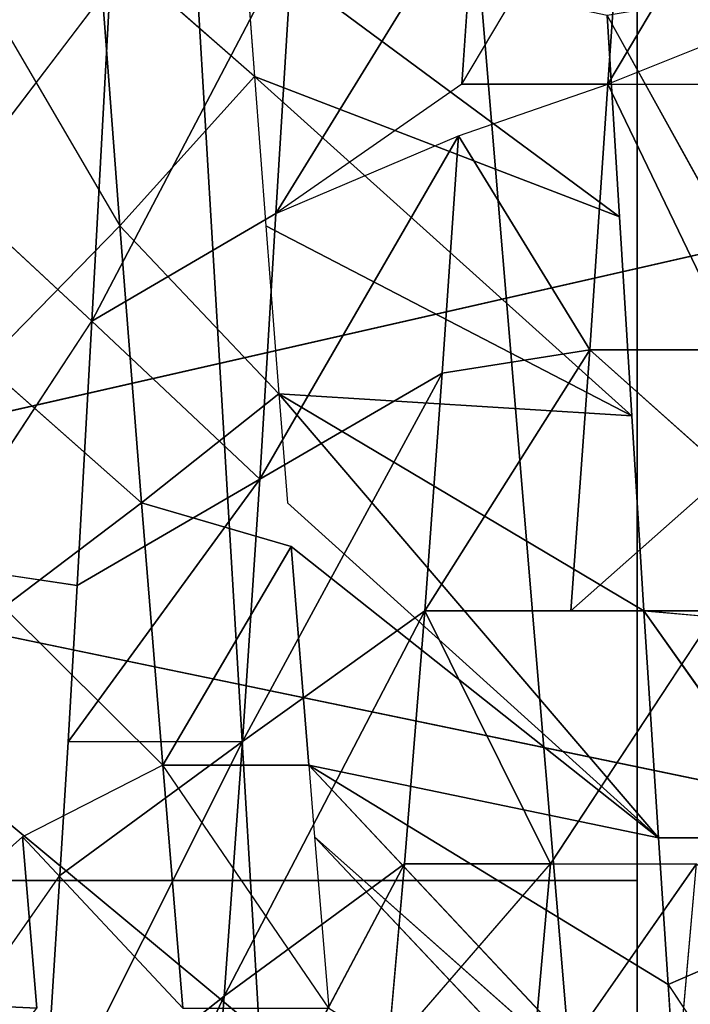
# Model space of a CAD drawing. Extents: x 0 to 40, y 0 to 81.9.
# Tile 204 of 623: x 3.767 to 4.169, y 73.974 to 74.564. Entities that reach past the tile are written whole.
import ezdxf

# ---------------------------------------------------------------- set-up
doc = ezdxf.new("R2010")
doc.units = 0
doc.header["$LTSCALE"] = 25.4
doc.layers.get('0').update_dxf_attribs({"color": 13, "linetype": 'CONTINUOUS'})

# ---------------------------------------------------------------- blocks, each defined once
blk = doc.blocks.new('ICE-TUBE-LED-S-8118_STL')
at = {"color": 0}
for p, q in [((74.3672, 18.96941, 45.1984), (74.3672, 17.96941, 45.1984)), ((74.3672, 18.96941, 45.1984), (74.3672, 17.96941, 45.1984)), ((74.57777, 18.65613, 44.36372), (74.20421, 16.85613, 44.55978)), ((74.57777, 18.65613, 44.36372), (74.20421, 16.85613, 44.55978)), ((74.20421, 16.85613, 47.44022), (74.57777, 18.65613, 47.63628)), ((74.20421, 16.85613, 47.44022), (74.57777, 18.65613, 47.63628)), ((74.98739, 16.85613, 44.26276), (74.57777, 18.65613, 44.36372)), ((74.98739, 16.85613, 44.26276), (74.57777, 18.65613, 44.36372)), ((74.57777, 18.65613, 47.63628), (74.98739, 16.85613, 47.73724)), ((74.57777, 18.65613, 47.63628), (74.98739, 16.85613, 47.73724)), ((74.39337, 18.33767, 47.34924), (74.29631, 18.44704, 47.51193)), ((74.2329, 18.41155, 44.30576), (74.37013, 18.31529, 44.23461)), ((74.55686, 18.39175, 44.15853), (74.54404, 18.30498, 44.16304)), ((74.55686, 18.39175, 44.15853), (74.70245, 18.29626, 44.1141)), ((74.77963, 18.37955, 44.09548), (74.70245, 18.29626, 44.1141)), ((74.93123, 18.37999, 47.54824), (74.75941, 18.2794, 47.50856)), ((74.77963, 18.37955, 44.09548), (74.90364, 18.28518, 44.0724)), ((74.59348, 18.26639, 47.45002), (74.67659, 18.36045, 47.48195)), ((74.75941, 18.2794, 47.50856), (74.67659, 18.36045, 47.48195)), ((74.53098, 18.34889, 47.42234), (74.43642, 18.25371, 47.37401)), ((74.53098, 18.34889, 47.42234), (74.59348, 18.26639, 47.45002)), ((74.03942, 18.33751, 44.43174), (74.29789, 18.2168, 44.48713)), ((74.03942, 18.33751, 44.43174), (74.29789, 18.2168, 44.48713)), ((74.29082, 18.24158, 47.28252), (74.39337, 18.33767, 47.34924)), ((74.39337, 18.33767, 47.34924), (74.29082, 18.32908, 47.28252)), ((74.43642, 18.25371, 47.37401), (74.39337, 18.33767, 47.34924)), ((74.37013, 18.31529, 44.23461), (74.21204, 18.32544, 44.31782)), ((74.45059, 18.20591, 44.40612), (74.21204, 18.32544, 44.31782)), ((74.37013, 18.31529, 44.23461), (74.21204, 18.32544, 44.31782)), ((74.45059, 18.20591, 44.40612), (74.21204, 18.32544, 44.31782)), ((74.29789, 18.2168, 44.48713), (74.21204, 18.32544, 44.31782)), ((74.29789, 18.2168, 44.48713), (74.21204, 18.32544, 44.31782)), ((74.37013, 18.31529, 44.23461), (74.45059, 18.20591, 44.40612)), ((74.45027, 18.31043, 44.19919), (74.37013, 18.31529, 44.23461)), ((74.37013, 18.31529, 44.23461), (74.45059, 18.20591, 44.40612)), ((74.45027, 18.31043, 44.19919), (74.45059, 18.20591, 44.40612)), ((74.45027, 18.31043, 44.19919), (74.45059, 18.20591, 44.40612)), ((74.45027, 18.31043, 44.19919), (74.6076, 18.19561, 44.3415)), ((74.45027, 18.31043, 44.19919), (74.6076, 18.19561, 44.3415)), ((74.54404, 18.30498, 44.16304), (74.45027, 18.31043, 44.19919)), ((74.70245, 18.29626, 44.1141), (74.54404, 18.30498, 44.16304)), ((74.6076, 18.19561, 44.3415), (74.54404, 18.30498, 44.16304)), ((74.70245, 18.29626, 44.1141), (74.54404, 18.30498, 44.16304)), ((74.6076, 18.19561, 44.3415), (74.54404, 18.30498, 44.16304)), ((74.6076, 18.19561, 44.3415), (74.70245, 18.29626, 44.1141)), ((74.6076, 18.19561, 44.3415), (74.70245, 18.29626, 44.1141)), ((74.90364, 18.28518, 44.0724), (74.70245, 18.29626, 44.1141)), ((74.93227, 18.17581, 44.25966), (74.70245, 18.29626, 44.1141)), ((74.90364, 18.28518, 44.0724), (74.70245, 18.29626, 44.1141)), ((74.93227, 18.17581, 44.25966), (74.70245, 18.29626, 44.1141)), ((74.76694, 18.18591, 44.29311), (74.70245, 18.29626, 44.1141)), ((74.76694, 18.18591, 44.29311), (74.70245, 18.29626, 44.1141)), ((74.93123, 18.29249, 47.54824), (74.75941, 18.2794, 47.50856)), ((74.93123, 18.29249, 47.54824), (74.75941, 18.2794, 47.50856)), ((74.84901, 18.19877, 47.53179), (74.93123, 18.29249, 47.54824)), ((74.75941, 18.2794, 47.50856), (74.59348, 18.26639, 47.45002)), ((74.75941, 18.2794, 47.50856), (74.59348, 18.26639, 47.45002)), ((74.65891, 18.18407, 47.47561), (74.75941, 18.2794, 47.50856)), ((74.75941, 18.2794, 47.50856), (74.84901, 18.19877, 47.53179)), ((74.43642, 18.25371, 47.37401), (74.59348, 18.26639, 47.45002)), ((74.43642, 18.25371, 47.37401), (74.59348, 18.26639, 47.45002)), ((74.59348, 18.26639, 47.45002), (74.56727, 18.1768, 47.43881)), ((74.65891, 18.18407, 47.47561), (74.59348, 18.26639, 47.45002)), ((74.29082, 18.15408, 47.28252), (74.43642, 18.25371, 47.37401)), ((74.43642, 18.25371, 47.37401), (74.29082, 18.24158, 47.28252)), ((74.43642, 18.25371, 47.37401), (74.29082, 18.24158, 47.28252)), ((74.43642, 18.25371, 47.37401), (74.56727, 18.1768, 47.43881)), ((74.43642, 18.25371, 47.37401), (74.56727, 18.1768, 47.43881)), ((74.43642, 18.16621, 47.37401), (74.43642, 18.25371, 47.37401)), ((74.15202, 18.22814, 44.5841), (74.37724, 18.1089, 44.66051)), ((74.15202, 18.22814, 44.5841), (74.37724, 18.1089, 44.66051)), ((74.15202, 18.22814, 44.5841), (74.29789, 18.2168, 44.48713)), ((74.15202, 18.22814, 44.5841), (74.29789, 18.2168, 44.48713)), ((74.29789, 18.2168, 44.48713), (74.37724, 18.1089, 44.66051)), ((74.29789, 18.2168, 44.48713), (74.37724, 18.1089, 44.66051)), ((74.29789, 18.2168, 44.48713), (74.52876, 18.09671, 44.5787)), ((74.29789, 18.2168, 44.48713), (74.52876, 18.09671, 44.5787)), ((74.29789, 18.2168, 44.48713), (74.45059, 18.20591, 44.40612)), ((74.29789, 18.2168, 44.48713), (74.45059, 18.20591, 44.40612)), ((74.45059, 18.20591, 44.40612), (74.52876, 18.09671, 44.5787)), ((74.45059, 18.20591, 44.40612), (74.52876, 18.09671, 44.5787)), ((74.45059, 18.20591, 44.40612), (74.67117, 18.08623, 44.51996)), ((74.6076, 18.19561, 44.3415), (74.45059, 18.20591, 44.40612)), ((74.6076, 18.19561, 44.3415), (74.45059, 18.20591, 44.40612)), ((74.45059, 18.20591, 44.40612), (74.67117, 18.08623, 44.51996)), ((74.76478, 17.98002, 47.90119), (74.93123, 18.20499, 47.54824)), ((74.76478, 17.98002, 47.90119), (74.93123, 18.20499, 47.54824)), ((74.93123, 18.20499, 47.54824), (74.84901, 18.19877, 47.53179)), ((74.81336, 18.07653, 44.47678), (74.6076, 18.19561, 44.3415)), ((74.6076, 18.19561, 44.3415), (74.76694, 18.18591, 44.29311)), ((74.81336, 18.07653, 44.47678), (74.6076, 18.19561, 44.3415)), ((74.67117, 18.08623, 44.51996), (74.6076, 18.19561, 44.3415)), ((74.67117, 18.08623, 44.51996), (74.6076, 18.19561, 44.3415)), ((74.6076, 18.19561, 44.3415), (74.76694, 18.18591, 44.29311)), ((74.64562, 17.97265, 47.87003), (74.84901, 18.19877, 47.53179)), ((74.64562, 17.97265, 47.87003), (74.84901, 18.19877, 47.53179)), ((74.84901, 18.19877, 47.53179), (74.75941, 18.1919, 47.50856)), ((74.76478, 17.98002, 47.90119), (74.84901, 18.19877, 47.53179)), ((74.76478, 17.98002, 47.90119), (74.84901, 18.19877, 47.53179)), ((74.64562, 17.97265, 47.87003), (74.75941, 18.1919, 47.50856)), ((74.64562, 17.97265, 47.87003), (74.75941, 18.1919, 47.50856)), ((74.75941, 18.1919, 47.50856), (74.65891, 18.18407, 47.47561)), ((74.65891, 18.18407, 47.47561), (74.39281, 17.95662, 47.77585)), ((74.65891, 18.18407, 47.47561), (74.39281, 17.95662, 47.77585)), ((74.52883, 17.96532, 47.83147), (74.65891, 18.18407, 47.47561)), ((74.52883, 17.96532, 47.83147), (74.65891, 18.18407, 47.47561)), ((74.65891, 18.18407, 47.47561), (74.59348, 18.17889, 47.45002)), ((74.64562, 17.97265, 47.87003), (74.65891, 18.18407, 47.47561)), ((74.64562, 17.97265, 47.87003), (74.65891, 18.18407, 47.47561)), ((74.76694, 18.18591, 44.29311), (74.81336, 18.07653, 44.47678)), ((74.9609, 18.06643, 44.44693), (74.76694, 18.18591, 44.29311)), ((74.76694, 18.18591, 44.29311), (74.93227, 18.17581, 44.25966)), ((74.9609, 18.06643, 44.44693), (74.76694, 18.18591, 44.29311)), ((74.84439, 18.07443, 44.46927), (74.76694, 18.18591, 44.29311)), ((74.76694, 18.18591, 44.29311), (74.93227, 18.17581, 44.25966)), ((74.59348, 18.17889, 47.45002), (74.39281, 17.95662, 47.77585)), ((74.56727, 18.1768, 47.43881), (74.39281, 17.95662, 47.77585)), ((74.56727, 18.1768, 47.43881), (74.43642, 18.16621, 47.37401)), ((74.56727, 18.1768, 47.43881), (74.43642, 18.16621, 47.37401)), ((74.19919, 17.94391, 47.67458), (74.43642, 18.16621, 47.37401)), ((74.19919, 17.94391, 47.67458), (74.43642, 18.16621, 47.37401)), ((74.30501, 17.9509, 47.73335), (74.43642, 18.16621, 47.37401)), ((74.30501, 17.9509, 47.73335), (74.43642, 18.16621, 47.37401)), ((74.43642, 18.16621, 47.37401), (74.39281, 17.95662, 47.77585)), ((74.43642, 18.16621, 47.37401), (74.39281, 17.95662, 47.77585)), ((74.43642, 18.16621, 47.37401), (74.39332, 18.16266, 47.34921)), ((74.15849, 17.94119, 47.64962), (74.39332, 18.16266, 47.34921)), ((74.15849, 17.94119, 47.64962), (74.39332, 18.16266, 47.34921)), ((74.19919, 17.94391, 47.67458), (74.39332, 18.16266, 47.34921)), ((74.19919, 17.94391, 47.67458), (74.39332, 18.16266, 47.34921)), ((74.39332, 18.16266, 47.34921), (74.29082, 18.15408, 47.28252)), ((74.2646, 18.11876, 44.73645), (74.37724, 18.0214, 44.66051)), ((74.2646, 18.11876, 44.73645), (74.37724, 18.1089, 44.66051)), ((74.37724, 18.1089, 44.66051), (74.37724, 18.0214, 44.66051)), ((74.37724, 18.1089, 44.66051), (74.52876, 18.09671, 44.5787)), ((74.37724, 18.1089, 44.66051), (74.52876, 18.09671, 44.5787)), ((74.52876, 18.09671, 44.5787), (74.52876, 18.00921, 44.5787)), ((74.52876, 18.09671, 44.5787), (74.52876, 18.00921, 44.5787)), ((74.52876, 18.09671, 44.5787), (74.68512, 17.99775, 44.51507)), ((74.52876, 18.09671, 44.5787), (74.68512, 17.99775, 44.51507)), ((74.52876, 18.09671, 44.5787), (74.67117, 18.08623, 44.51996)), ((74.52876, 18.09671, 44.5787), (74.67117, 18.08623, 44.51996)), ((74.67117, 18.08623, 44.51996), (74.68512, 17.99775, 44.51507)), ((74.67117, 18.08623, 44.51996), (74.68512, 17.99775, 44.51507)), ((74.67117, 18.08623, 44.51996), (74.81336, 18.07653, 44.47678)), ((74.67117, 18.08623, 44.51996), (74.81336, 18.07653, 44.47678)), ((74.81336, 18.07653, 44.47678), (74.68512, 17.99775, 44.51507)), ((74.81336, 18.07653, 44.47678), (74.68512, 17.99775, 44.51507)), ((74.81336, 18.07653, 44.47678), (74.84439, 17.98693, 44.46927)), ((74.84439, 18.07443, 44.46927), (74.84439, 17.98693, 44.46927)), ((74.84439, 18.07443, 44.46927), (75.01065, 17.97547, 44.44014)), ((74.84439, 18.07443, 44.46927), (74.9609, 18.06643, 44.44693)), ((74.37724, 18.0214, 44.66051), (74.23365, 18.03411, 44.75991)), ((74.37724, 18.0214, 44.66051), (74.23365, 18.03411, 44.75991)), ((74.23365, 18.03411, 44.75991), (74.37724, 17.9339, 44.66051)), ((74.37724, 18.0214, 44.66051), (74.52876, 17.92171, 44.5787)), ((74.37724, 18.0214, 44.66051), (74.37724, 17.9339, 44.66051)), ((74.52876, 18.00921, 44.5787), (74.52876, 17.92171, 44.5787)), ((74.52876, 18.00921, 44.5787), (74.61172, 17.9155, 44.5425)), ((74.52876, 18.00921, 44.5787), (74.68512, 17.99775, 44.51507)), ((74.52876, 18.00921, 44.5787), (74.68512, 17.99775, 44.51507)), ((74.68512, 17.99775, 44.51507), (74.61172, 17.9155, 44.5425)), ((74.68512, 17.99775, 44.51507), (74.84439, 17.98693, 44.46927)), ((74.68512, 17.99775, 44.51507), (74.68512, 17.91025, 44.51507)), ((74.68512, 17.99775, 44.51507), (74.84439, 17.98693, 44.46927)), ((74.88558, 17.98738, 47.92476), (74.708, 17.88902, 47.88735)), ((74.88558, 17.98738, 47.92476), (74.76478, 17.98002, 47.90119)), ((74.84439, 17.98693, 44.46927), (74.84439, 17.89943, 44.46927)), ((75.01065, 17.88797, 44.44014), (74.84439, 17.98693, 44.46927)), ((75.01065, 17.88797, 44.44014), (74.84439, 17.98693, 44.46927)), ((74.88041, 17.89698, 44.46139), (74.84439, 17.98693, 44.46927)), ((74.76478, 17.98002, 47.90119), (74.64562, 17.97265, 47.87003)), ((74.64562, 17.97265, 47.87003), (74.52883, 17.96532, 47.83147)), ((74.91969, 17.96941, 47.12057), (74.08855, 17.96941, 46.31898)), ((74.08855, 17.96941, 46.31898), (74.3672, 17.96941, 45.1984)), ((74.08855, 17.96941, 46.31898), (74.3672, 17.96941, 45.1984)), ((74.91969, 17.96941, 47.12057), (74.08855, 17.96941, 46.31898)), ((74.3672, 17.96941, 45.1984), (75.47697, 17.96941, 44.87943)), ((74.3672, 17.96941, 45.1984), (75.47697, 17.96941, 44.87943)), ((74.52883, 17.96532, 47.83147), (74.39281, 17.86912, 47.77585)), ((74.52883, 17.96532, 47.83147), (74.39281, 17.86912, 47.77585)), ((74.52883, 17.96532, 47.83147), (74.39281, 17.95662, 47.77585)), ((74.52883, 17.96532, 47.83147), (74.39281, 17.95662, 47.77585)), ((74.52883, 17.96532, 47.83147), (74.52089, 17.87731, 47.82855)), ((74.39281, 17.95662, 47.77585), (74.30501, 17.9509, 47.73335)), ((74.39281, 17.86912, 47.77585), (74.39281, 17.95662, 47.77585)), ((74.30501, 17.9509, 47.73335), (74.1585, 17.85369, 47.64963)), ((74.30501, 17.9509, 47.73335), (74.19919, 17.94391, 47.67458)), ((74.30501, 17.9509, 47.73335), (74.34161, 17.8658, 47.75173)), ((74.27339, 17.94296, 44.73), (74.37724, 17.9339, 44.66051))]:
    blk.add_line(p, q, dxfattribs=at)
mesh = blk.add_polyface(dxfattribs=at)
corners = [(74.91969, 18.96941, 47.12057), (74.08855, 17.96941, 46.31898), (74.08855, 18.96941, 46.31898), (74.91969, 17.96941, 47.12057)]
mesh.append_faces([[corners[k] for k in face] for face in [(0, 1, 2), (1, 0, 3)]], dxfattribs={"vtx0": -1, "color": 0})
mesh = blk.add_polyface(dxfattribs=at)
corners = [(74.3672, 18.96941, 45.1984), (74.08855, 17.96941, 46.31898), (74.3672, 17.96941, 45.1984), (74.08855, 18.96941, 46.31898)]
mesh.append_faces([[corners[k] for k in face] for face in [(0, 1, 2), (1, 0, 3)]], dxfattribs={"vtx0": -1, "color": 0})
mesh = blk.add_polyface(dxfattribs=at)
corners = [(75.47697, 17.96941, 44.87943), (74.3672, 18.96941, 45.1984), (74.3672, 17.96941, 45.1984), (75.47697, 18.96941, 44.87943)]
mesh.append_faces([[corners[k] for k in face] for face in [(0, 1, 2), (1, 0, 3)]], dxfattribs={"vtx0": -1, "color": 0})
mesh = blk.add_polyface(dxfattribs=at)
corners = [(81.99833, 18.65613, 0), (32.39832, 18.53461, 0), (32.39832, 18.65613, 0), (33.41051, 17.76106, 0), (34.4478, 16.85461, 0), (35.42089, 15.87956, 0), (36.32527, 14.84046, 0), (37.15673, 13.74214, 0), (37.91139, 12.58971, 0), (38.58575, 11.38851, 0), (39.17668, 10.14416, 0), (39.68142, 8.86242, 0), (40.09764, 7.54925, 0), (40.42338, 6.21078, 0), (40.65715, 4.85321, 0), (40.79784, 3.48288, 0), (40.84481, 2.10613, 0), (81.99833, -14.44387, 0), (33.41051, -13.5488, 0), (32.39832, -14.44387, 0), (32.39832, -14.32234, 0), (34.4478, -12.64234, 0), (35.42089, -11.6673, 0), (36.32527, -10.6282, 0), (37.15673, -9.52987, 0), (37.91139, -8.37744, 0), (38.58575, -7.17625, 0), (39.17668, -5.93189, 0), (39.68142, -4.65015, 0), (40.09764, -3.33699, 0), (40.42338, -1.99851, 0), (40.65715, -0.64095, 0), (40.79784, 0.72939, 0)]
mesh.append_faces([[corners[k] for k in face] for face in [(0, 1, 2), (18, 19, 20)]], dxfattribs={"vtx0": -1, "color": 0})
mesh.append_faces([[corners[k] for k in face] for face in [(1, 0, 3), (3, 0, 4), (4, 0, 5), (5, 0, 6), (6, 0, 7), (7, 0, 8), (8, 0, 9), (9, 0, 10), (10, 0, 11), (11, 0, 12), (12, 0, 13), (13, 0, 14), (14, 0, 15), (15, 0, 16), (19, 18, 17)]], dxfattribs={"vtx0": -1, "vtx1": -1, "color": 0})
mesh.append_faces([[corners[k] for k in face] for face in [(16, 0, 17), (17, 18, 21), (17, 21, 22), (17, 22, 23), (17, 23, 24), (17, 24, 25), (17, 25, 26), (17, 26, 27), (17, 27, 28), (17, 28, 29), (17, 29, 30), (17, 30, 31), (17, 31, 32), (17, 32, 16)]], dxfattribs={"vtx0": -1, "vtx2": -1, "color": 0})
mesh = blk.add_polyface(dxfattribs=at)
corners = [(81.99833, -14.44387, 92), (32.39832, -14.32234, 92), (32.39832, -14.44387, 92), (33.41051, -13.5488, 92), (34.4478, -12.64234, 92), (35.42089, -11.6673, 92), (36.32527, -10.6282, 92), (37.15673, -9.52987, 92), (37.91139, -8.37744, 92), (38.58575, -7.17625, 92), (39.17668, -5.93189, 92), (39.68142, -4.65015, 92), (40.09764, -3.33699, 92), (40.42338, -1.99851, 92), (40.65715, -0.64095, 92), (40.79784, 0.72939, 92), (40.84481, 2.10613, 92), (33.41051, 17.76106, 92), (32.39832, 18.65613, 92), (32.39832, 18.53461, 92), (81.99833, 18.65613, 92), (34.4478, 16.85461, 92), (35.42089, 15.87956, 92), (36.32527, 14.84046, 92), (37.15673, 13.74214, 92), (37.91139, 12.58971, 92), (38.58575, 11.38851, 92), (39.17668, 10.14416, 92), (39.68142, 8.86242, 92), (40.09764, 7.54925, 92), (40.42338, 6.21078, 92), (40.65715, 4.85321, 92), (40.79784, 3.48288, 92)]
mesh.append_faces([[corners[k] for k in face] for face in [(0, 1, 2), (17, 18, 19)]], dxfattribs={"vtx0": -1, "color": 0})
mesh.append_faces([[corners[k] for k in face] for face in [(1, 0, 3), (3, 0, 4), (4, 0, 5), (5, 0, 6), (6, 0, 7), (7, 0, 8), (8, 0, 9), (9, 0, 10), (10, 0, 11), (11, 0, 12), (12, 0, 13), (13, 0, 14), (14, 0, 15), (15, 0, 16), (18, 17, 20), (20, 16, 0)]], dxfattribs={"vtx0": -1, "vtx1": -1, "color": 0})
mesh.append_faces([[corners[k] for k in face] for face in [(20, 17, 21), (20, 21, 22), (20, 22, 23), (20, 23, 24), (20, 24, 25), (20, 25, 26), (20, 26, 27), (20, 27, 28), (20, 28, 29), (20, 29, 30), (20, 30, 31), (20, 31, 32), (20, 32, 16)]], dxfattribs={"vtx0": -1, "vtx2": -1, "color": 0})
mesh = blk.add_polyface(dxfattribs=at)
corners = [(74.98739, 16.85613, 44.26276), (74.57777, 18.65613, 44.36372), (74.20421, 16.85613, 44.55978)]
mesh.append_faces([[corners[k] for k in face] for face in [(0, 1, 2)]], dxfattribs={"color": 0})
mesh = blk.add_polyface(dxfattribs=at)
corners = [(74.57777, 18.65613, 44.36372), (74.20421, 18.65613, 44.55978), (74.20421, 16.85613, 44.55978)]
mesh.append_faces([[corners[k] for k in face] for face in [(0, 1, 2)]], dxfattribs={"color": 0})
mesh = blk.add_polyface(dxfattribs=at)
corners = [(74.98739, 16.85613, 47.73724), (74.20421, 16.85613, 47.44022), (74.57777, 18.65613, 47.63628)]
mesh.append_faces([[corners[k] for k in face] for face in [(0, 1, 2)]], dxfattribs={"color": 0})
mesh = blk.add_polyface(dxfattribs=at)
corners = [(74.57777, 18.65613, 47.63628), (74.20421, 16.85613, 47.44022), (74.20421, 18.65613, 47.44022)]
mesh.append_faces([[corners[k] for k in face] for face in [(0, 1, 2)]], dxfattribs={"color": 0})
mesh = blk.add_polyface(dxfattribs=at)
corners = [(74.98739, 18.65613, 44.26276), (74.57777, 18.65613, 44.36372), (74.98739, 16.85613, 44.26276)]
mesh.append_faces([[corners[k] for k in face] for face in [(0, 1, 2)]], dxfattribs={"color": 0})
mesh = blk.add_polyface(dxfattribs=at)
corners = [(74.98739, 16.85613, 47.73724), (74.57777, 18.65613, 47.63628), (74.98739, 18.65613, 47.73724)]
mesh.append_faces([[corners[k] for k in face] for face in [(0, 1, 2)]], dxfattribs={"color": 0})
mesh = blk.add_polyface(dxfattribs=at)
corners = [(74.29631, 18.44704, 47.51193), (74.15302, 18.4363, 47.41665), (74.29082, 18.32908, 47.28252)]
mesh.append_faces([[corners[k] for k in face] for face in [(0, 1, 2)]], dxfattribs={"color": 0})
mesh = blk.add_polyface(dxfattribs=at)
corners = [(74.29631, 18.44704, 47.51193), (74.29082, 18.32908, 47.28252), (74.39337, 18.33767, 47.34924)]
mesh.append_faces([[corners[k] for k in face] for face in [(0, 1, 2)]], dxfattribs={"color": 0})
mesh = blk.add_polyface(dxfattribs=at)
corners = [(74.37013, 18.31529, 44.23461), (74.21204, 18.32544, 44.31782), (74.2329, 18.41155, 44.30576)]
mesh.append_faces([[corners[k] for k in face] for face in [(0, 1, 2)]], dxfattribs={"color": 0})
mesh = blk.add_polyface(dxfattribs=at)
corners = [(74.70245, 18.29626, 44.1141), (74.54404, 18.30498, 44.16304), (74.55686, 18.39175, 44.15853)]
mesh.append_faces([[corners[k] for k in face] for face in [(0, 1, 2)]], dxfattribs={"color": 0})
mesh = blk.add_polyface(dxfattribs=at)
corners = [(74.90364, 18.28518, 44.0724), (74.70245, 18.29626, 44.1141), (74.77963, 18.37955, 44.09548)]
mesh.append_faces([[corners[k] for k in face] for face in [(0, 1, 2)]], dxfattribs={"color": 0})
mesh = blk.add_polyface(dxfattribs=at)
corners = [(74.93123, 18.37999, 47.54824), (74.75941, 18.2794, 47.50856), (74.93123, 18.29249, 47.54824)]
mesh.append_faces([[corners[k] for k in face] for face in [(0, 1, 2)]], dxfattribs={"color": 0})
mesh = blk.add_polyface(dxfattribs=at)
corners = [(74.75941, 18.2794, 47.50856), (74.67659, 18.36045, 47.48195), (74.59348, 18.26639, 47.45002)]
mesh.append_faces([[corners[k] for k in face] for face in [(0, 1, 2)]], dxfattribs={"color": 0})
mesh = blk.add_polyface(dxfattribs=at)
corners = [(74.59348, 18.26639, 47.45002), (74.53098, 18.34889, 47.42234), (74.43642, 18.25371, 47.37401)]
mesh.append_faces([[corners[k] for k in face] for face in [(0, 1, 2)]], dxfattribs={"color": 0})
mesh = blk.add_polyface(dxfattribs=at)
corners = [(74.15202, 18.22814, 44.5841), (74.03942, 18.33751, 44.43174), (74.29789, 18.2168, 44.48713)]
mesh.append_faces([[corners[k] for k in face] for face in [(0, 1, 2)]], dxfattribs={"color": 0})
mesh = blk.add_polyface(dxfattribs=at)
corners = [(74.29789, 18.2168, 44.48713), (74.03942, 18.33751, 44.43174), (74.21204, 18.32544, 44.31782)]
mesh.append_faces([[corners[k] for k in face] for face in [(0, 1, 2)]], dxfattribs={"color": 0})
mesh = blk.add_polyface(dxfattribs=at)
corners = [(74.43642, 18.25371, 47.37401), (74.39337, 18.33767, 47.34924), (74.29082, 18.24158, 47.28252)]
mesh.append_faces([[corners[k] for k in face] for face in [(0, 1, 2)]], dxfattribs={"color": 0})
mesh = blk.add_polyface(dxfattribs=at)
corners = [(74.45059, 18.20591, 44.40612), (74.21204, 18.32544, 44.31782), (74.37013, 18.31529, 44.23461)]
mesh.append_faces([[corners[k] for k in face] for face in [(0, 1, 2)]], dxfattribs={"color": 0})
mesh = blk.add_polyface(dxfattribs=at)
corners = [(74.29789, 18.2168, 44.48713), (74.21204, 18.32544, 44.31782), (74.45059, 18.20591, 44.40612)]
mesh.append_faces([[corners[k] for k in face] for face in [(0, 1, 2)]], dxfattribs={"color": 0})
mesh = blk.add_polyface(dxfattribs=at)
corners = [(74.45059, 18.20591, 44.40612), (74.37013, 18.31529, 44.23461), (74.45027, 18.31043, 44.19919)]
mesh.append_faces([[corners[k] for k in face] for face in [(0, 1, 2)]], dxfattribs={"color": 0})
mesh = blk.add_polyface(dxfattribs=at)
corners = [(74.45059, 18.20591, 44.40612), (74.45027, 18.31043, 44.19919), (74.6076, 18.19561, 44.3415)]
mesh.append_faces([[corners[k] for k in face] for face in [(0, 1, 2)]], dxfattribs={"color": 0})
mesh = blk.add_polyface(dxfattribs=at)
corners = [(74.6076, 18.19561, 44.3415), (74.45027, 18.31043, 44.19919), (74.54404, 18.30498, 44.16304)]
mesh.append_faces([[corners[k] for k in face] for face in [(0, 1, 2)]], dxfattribs={"color": 0})
mesh = blk.add_polyface(dxfattribs=at)
corners = [(74.6076, 18.19561, 44.3415), (74.54404, 18.30498, 44.16304), (74.70245, 18.29626, 44.1141)]
mesh.append_faces([[corners[k] for k in face] for face in [(0, 1, 2)]], dxfattribs={"color": 0})
mesh = blk.add_polyface(dxfattribs=at)
corners = [(74.6076, 18.19561, 44.3415), (74.70245, 18.29626, 44.1141), (74.76694, 18.18591, 44.29311)]
mesh.append_faces([[corners[k] for k in face] for face in [(0, 1, 2)]], dxfattribs={"color": 0})
mesh = blk.add_polyface(dxfattribs=at)
corners = [(74.93227, 18.17581, 44.25966), (74.70245, 18.29626, 44.1141), (74.90364, 18.28518, 44.0724)]
mesh.append_faces([[corners[k] for k in face] for face in [(0, 1, 2)]], dxfattribs={"color": 0})
mesh = blk.add_polyface(dxfattribs=at)
corners = [(74.76694, 18.18591, 44.29311), (74.70245, 18.29626, 44.1141), (74.93227, 18.17581, 44.25966)]
mesh.append_faces([[corners[k] for k in face] for face in [(0, 1, 2)]], dxfattribs={"color": 0})
mesh = blk.add_polyface(dxfattribs=at)
corners = [(74.93123, 18.29249, 47.54824), (74.75941, 18.2794, 47.50856), (74.84901, 18.19877, 47.53179)]
mesh.append_faces([[corners[k] for k in face] for face in [(0, 1, 2)]], dxfattribs={"color": 0})
mesh = blk.add_polyface(dxfattribs=at)
corners = [(74.75941, 18.2794, 47.50856), (74.59348, 18.26639, 47.45002), (74.65891, 18.18407, 47.47561)]
mesh.append_faces([[corners[k] for k in face] for face in [(0, 1, 2)]], dxfattribs={"color": 0})
mesh = blk.add_polyface(dxfattribs=at)
corners = [(74.59348, 18.26639, 47.45002), (74.43642, 18.25371, 47.37401), (74.56727, 18.1768, 47.43881)]
mesh.append_faces([[corners[k] for k in face] for face in [(0, 1, 2)]], dxfattribs={"color": 0})
mesh = blk.add_polyface(dxfattribs=at)
corners = [(74.43642, 18.25371, 47.37401), (74.29082, 18.24158, 47.28252), (74.29082, 18.15408, 47.28252)]
mesh.append_faces([[corners[k] for k in face] for face in [(0, 1, 2)]], dxfattribs={"color": 0})
mesh = blk.add_polyface(dxfattribs=at)
corners = [(74.56727, 18.1768, 47.43881), (74.43642, 18.25371, 47.37401), (74.43642, 18.16621, 47.37401)]
mesh.append_faces([[corners[k] for k in face] for face in [(0, 1, 2)]], dxfattribs={"color": 0})
mesh = blk.add_polyface(dxfattribs=at)
corners = [(74.2646, 18.11876, 44.73645), (74.15202, 18.22814, 44.5841), (74.37724, 18.1089, 44.66051)]
mesh.append_faces([[corners[k] for k in face] for face in [(0, 1, 2)]], dxfattribs={"color": 0})
mesh = blk.add_polyface(dxfattribs=at)
corners = [(74.37724, 18.1089, 44.66051), (74.15202, 18.22814, 44.5841), (74.29789, 18.2168, 44.48713)]
mesh.append_faces([[corners[k] for k in face] for face in [(0, 1, 2)]], dxfattribs={"color": 0})
mesh = blk.add_polyface(dxfattribs=at)
corners = [(74.37724, 18.1089, 44.66051), (74.29789, 18.2168, 44.48713), (74.52876, 18.09671, 44.5787)]
mesh.append_faces([[corners[k] for k in face] for face in [(0, 1, 2)]], dxfattribs={"color": 0})
mesh = blk.add_polyface(dxfattribs=at)
corners = [(74.52876, 18.09671, 44.5787), (74.29789, 18.2168, 44.48713), (74.45059, 18.20591, 44.40612)]
mesh.append_faces([[corners[k] for k in face] for face in [(0, 1, 2)]], dxfattribs={"color": 0})
mesh = blk.add_polyface(dxfattribs=at)
corners = [(74.52876, 18.09671, 44.5787), (74.45059, 18.20591, 44.40612), (74.67117, 18.08623, 44.51996)]
mesh.append_faces([[corners[k] for k in face] for face in [(0, 1, 2)]], dxfattribs={"color": 0})
mesh = blk.add_polyface(dxfattribs=at)
corners = [(74.67117, 18.08623, 44.51996), (74.45059, 18.20591, 44.40612), (74.6076, 18.19561, 44.3415)]
mesh.append_faces([[corners[k] for k in face] for face in [(0, 1, 2)]], dxfattribs={"color": 0})
mesh = blk.add_polyface(dxfattribs=at)
corners = [(74.76478, 17.98002, 47.90119), (74.93123, 18.20499, 47.54824), (74.84901, 18.19877, 47.53179)]
mesh.append_faces([[corners[k] for k in face] for face in [(0, 1, 2)]], dxfattribs={"color": 0})
mesh = blk.add_polyface(dxfattribs=at)
corners = [(74.88558, 17.98738, 47.92476), (74.93123, 18.20499, 47.54824), (74.76478, 17.98002, 47.90119)]
mesh.append_faces([[corners[k] for k in face] for face in [(0, 1, 2)]], dxfattribs={"color": 0})
mesh = blk.add_polyface(dxfattribs=at)
corners = [(74.81336, 18.07653, 44.47678), (74.6076, 18.19561, 44.3415), (74.76694, 18.18591, 44.29311)]
mesh.append_faces([[corners[k] for k in face] for face in [(0, 1, 2)]], dxfattribs={"color": 0})
mesh = blk.add_polyface(dxfattribs=at)
corners = [(74.67117, 18.08623, 44.51996), (74.6076, 18.19561, 44.3415), (74.81336, 18.07653, 44.47678)]
mesh.append_faces([[corners[k] for k in face] for face in [(0, 1, 2)]], dxfattribs={"color": 0})
mesh = blk.add_polyface(dxfattribs=at)
corners = [(74.64562, 17.97265, 47.87003), (74.84901, 18.19877, 47.53179), (74.75941, 18.1919, 47.50856)]
mesh.append_faces([[corners[k] for k in face] for face in [(0, 1, 2)]], dxfattribs={"color": 0})
mesh = blk.add_polyface(dxfattribs=at)
corners = [(74.76478, 17.98002, 47.90119), (74.84901, 18.19877, 47.53179), (74.64562, 17.97265, 47.87003)]
mesh.append_faces([[corners[k] for k in face] for face in [(0, 1, 2)]], dxfattribs={"color": 0})
mesh = blk.add_polyface(dxfattribs=at)
corners = [(74.64562, 17.97265, 47.87003), (74.75941, 18.1919, 47.50856), (74.65891, 18.18407, 47.47561)]
mesh.append_faces([[corners[k] for k in face] for face in [(0, 1, 2)]], dxfattribs={"color": 0})
mesh = blk.add_polyface(dxfattribs=at)
corners = [(74.52883, 17.96532, 47.83147), (74.65891, 18.18407, 47.47561), (74.39281, 17.95662, 47.77585)]
mesh.append_faces([[corners[k] for k in face] for face in [(0, 1, 2)]], dxfattribs={"color": 0})
mesh = blk.add_polyface(dxfattribs=at)
corners = [(74.39281, 17.95662, 47.77585), (74.65891, 18.18407, 47.47561), (74.59348, 18.17889, 47.45002)]
mesh.append_faces([[corners[k] for k in face] for face in [(0, 1, 2)]], dxfattribs={"color": 0})
mesh = blk.add_polyface(dxfattribs=at)
corners = [(74.64562, 17.97265, 47.87003), (74.65891, 18.18407, 47.47561), (74.52883, 17.96532, 47.83147)]
mesh.append_faces([[corners[k] for k in face] for face in [(0, 1, 2)]], dxfattribs={"color": 0})
mesh = blk.add_polyface(dxfattribs=at)
corners = [(74.9609, 18.06643, 44.44693), (74.76694, 18.18591, 44.29311), (74.93227, 18.17581, 44.25966)]
mesh.append_faces([[corners[k] for k in face] for face in [(0, 1, 2)]], dxfattribs={"color": 0})
mesh = blk.add_polyface(dxfattribs=at)
corners = [(74.84439, 18.07443, 44.46927), (74.76694, 18.18591, 44.29311), (74.9609, 18.06643, 44.44693)]
mesh.append_faces([[corners[k] for k in face] for face in [(0, 1, 2)]], dxfattribs={"color": 0})
mesh = blk.add_polyface(dxfattribs=at)
corners = [(74.39281, 17.95662, 47.77585), (74.56727, 18.1768, 47.43881), (74.43642, 18.16621, 47.37401)]
mesh.append_faces([[corners[k] for k in face] for face in [(0, 1, 2)]], dxfattribs={"color": 0})
mesh = blk.add_polyface(dxfattribs=at)
corners = [(74.19919, 17.94391, 47.67458), (74.43642, 18.16621, 47.37401), (74.39332, 18.16266, 47.34921)]
mesh.append_faces([[corners[k] for k in face] for face in [(0, 1, 2)]], dxfattribs={"color": 0})
mesh = blk.add_polyface(dxfattribs=at)
corners = [(74.30501, 17.9509, 47.73335), (74.43642, 18.16621, 47.37401), (74.19919, 17.94391, 47.67458)]
mesh.append_faces([[corners[k] for k in face] for face in [(0, 1, 2)]], dxfattribs={"color": 0})
mesh = blk.add_polyface(dxfattribs=at)
corners = [(74.39281, 17.95662, 47.77585), (74.43642, 18.16621, 47.37401), (74.30501, 17.9509, 47.73335)]
mesh.append_faces([[corners[k] for k in face] for face in [(0, 1, 2)]], dxfattribs={"color": 0})
mesh = blk.add_polyface(dxfattribs=at)
corners = [(74.15849, 17.94119, 47.64962), (74.39332, 18.16266, 47.34921), (74.29082, 18.15408, 47.28252)]
mesh.append_faces([[corners[k] for k in face] for face in [(0, 1, 2)]], dxfattribs={"color": 0})
mesh = blk.add_polyface(dxfattribs=at)
corners = [(74.19919, 17.94391, 47.67458), (74.39332, 18.16266, 47.34921), (74.15849, 17.94119, 47.64962)]
mesh.append_faces([[corners[k] for k in face] for face in [(0, 1, 2)]], dxfattribs={"color": 0})
mesh = blk.add_polyface(dxfattribs=at)
corners = [(74.37724, 18.0214, 44.66051), (74.23365, 18.03411, 44.75991), (74.2646, 18.11876, 44.73645)]
mesh.append_faces([[corners[k] for k in face] for face in [(0, 1, 2)]], dxfattribs={"color": 0})
mesh = blk.add_polyface(dxfattribs=at)
corners = [(74.52876, 18.09671, 44.5787), (74.37724, 18.0214, 44.66051), (74.37724, 18.1089, 44.66051), (74.52876, 17.92171, 44.5787), (74.52876, 18.00921, 44.5787)]
mesh.append_faces([[corners[k] for k in face] for face in [(0, 1, 2), (3, 0, 4)]], dxfattribs={"vtx0": -1, "color": 0})
mesh.append_faces([[corners[k] for k in face] for face in [(1, 0, 3)]], dxfattribs={"vtx0": -1, "vtx1": -1, "color": 0})
mesh = blk.add_polyface(dxfattribs=at)
corners = [(74.68512, 17.99775, 44.51507), (74.52876, 18.00921, 44.5787), (74.52876, 18.09671, 44.5787)]
mesh.append_faces([[corners[k] for k in face] for face in [(0, 1, 2)]], dxfattribs={"color": 0})
mesh = blk.add_polyface(dxfattribs=at)
corners = [(74.68512, 17.99775, 44.51507), (74.52876, 18.09671, 44.5787), (74.67117, 18.08623, 44.51996)]
mesh.append_faces([[corners[k] for k in face] for face in [(0, 1, 2)]], dxfattribs={"color": 0})
mesh = blk.add_polyface(dxfattribs=at)
corners = [(74.81336, 18.07653, 44.47678), (74.68512, 17.99775, 44.51507), (74.67117, 18.08623, 44.51996)]
mesh.append_faces([[corners[k] for k in face] for face in [(0, 1, 2)]], dxfattribs={"color": 0})
mesh = blk.add_polyface(dxfattribs=at)
corners = [(74.84439, 17.98693, 44.46927), (74.68512, 17.99775, 44.51507), (74.81336, 18.07653, 44.47678)]
mesh.append_faces([[corners[k] for k in face] for face in [(0, 1, 2)]], dxfattribs={"color": 0})
mesh = blk.add_polyface(dxfattribs=at)
corners = [(75.01065, 17.97547, 44.44014), (74.84439, 17.98693, 44.46927), (74.84439, 18.07443, 44.46927), (75.01065, 17.88797, 44.44014)]
mesh.append_faces([[corners[k] for k in face] for face in [(0, 1, 2), (1, 0, 3)]], dxfattribs={"vtx0": -1, "color": 0})
mesh = blk.add_polyface(dxfattribs=at)
corners = [(74.37724, 17.9339, 44.66051), (74.23365, 18.03411, 44.75991), (74.37724, 18.0214, 44.66051)]
mesh.append_faces([[corners[k] for k in face] for face in [(0, 1, 2)]], dxfattribs={"color": 0})
mesh = blk.add_polyface(dxfattribs=at)
corners = [(74.68512, 17.99775, 44.51507), (74.61172, 17.9155, 44.5425), (74.52876, 18.00921, 44.5787)]
mesh.append_faces([[corners[k] for k in face] for face in [(0, 1, 2)]], dxfattribs={"color": 0})
mesh = blk.add_polyface(dxfattribs=at)
corners = [(74.84439, 17.98693, 44.46927), (74.68512, 17.91025, 44.51507), (74.68512, 17.99775, 44.51507), (74.84439, 17.89943, 44.46927)]
mesh.append_faces([[corners[k] for k in face] for face in [(0, 1, 2), (1, 0, 3)]], dxfattribs={"vtx0": -1, "color": 0})
mesh = blk.add_polyface(dxfattribs=at)
corners = [(74.90017, 17.90076, 47.92707), (74.88558, 17.98738, 47.92476), (74.708, 17.88902, 47.88735)]
mesh.append_faces([[corners[k] for k in face] for face in [(0, 1, 2)]], dxfattribs={"color": 0})
mesh = blk.add_polyface(dxfattribs=at)
corners = [(75.01065, 17.88797, 44.44014), (74.88041, 17.89698, 44.46139), (74.84439, 17.98693, 44.46927)]
mesh.append_faces([[corners[k] for k in face] for face in [(0, 1, 2)]], dxfattribs={"color": 0})
mesh = blk.add_polyface(dxfattribs=at)
corners = [(74.3672, 17.96941, 45.1984), (76.30809, 17.96941, 45.68102), (75.47697, 17.96941, 44.87943), (74.08855, 17.96941, 46.31898), (76.02945, 17.96941, 46.8016), (74.91969, 17.96941, 47.12057)]
mesh.append_faces([[corners[k] for k in face] for face in [(0, 1, 2), (4, 3, 5)]], dxfattribs={"vtx0": -1, "color": 0})
mesh.append_faces([[corners[k] for k in face] for face in [(1, 3, 4)]], dxfattribs={"vtx0": -1, "vtx1": -1, "color": 0})
mesh.append_faces([[corners[k] for k in face] for face in [(1, 0, 3)]], dxfattribs={"vtx0": -1, "vtx2": -1, "color": 0})
mesh = blk.add_polyface(dxfattribs=at)
corners = [(74.52883, 17.96532, 47.83147), (74.39281, 17.86912, 47.77585), (74.52089, 17.87731, 47.82855)]
mesh.append_faces([[corners[k] for k in face] for face in [(0, 1, 2)]], dxfattribs={"color": 0})
mesh = blk.add_polyface(dxfattribs=at)
corners = [(74.52883, 17.96532, 47.83147), (74.39281, 17.95662, 47.77585), (74.39281, 17.86912, 47.77585)]
mesh.append_faces([[corners[k] for k in face] for face in [(0, 1, 2)]], dxfattribs={"color": 0})
mesh = blk.add_polyface(dxfattribs=at)
corners = [(74.34161, 17.8658, 47.75173), (74.30501, 17.9509, 47.73335), (74.1585, 17.85369, 47.64963)]
mesh.append_faces([[corners[k] for k in face] for face in [(0, 1, 2)]], dxfattribs={"color": 0})
mesh = blk.add_polyface(dxfattribs=at)
corners = [(74.27339, 17.94296, 44.73), (74.37724, 17.9339, 44.66051), (74.15105, 17.71707, 44.35509)]
mesh.append_faces([[corners[k] for k in face] for face in [(0, 1, 2)]], dxfattribs={"color": 0})

msp = doc.modelspace()

# ---------------------------------------------------------------- block references
at = {"color": 8, "rotation": 90.00000000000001}
msp.add_blockref('ICE-TUBE-LED-S-8118_STL', (22.10613, -0.3188, 254.70001), dxfattribs=at)

doc.saveas('drawing.dxf')
